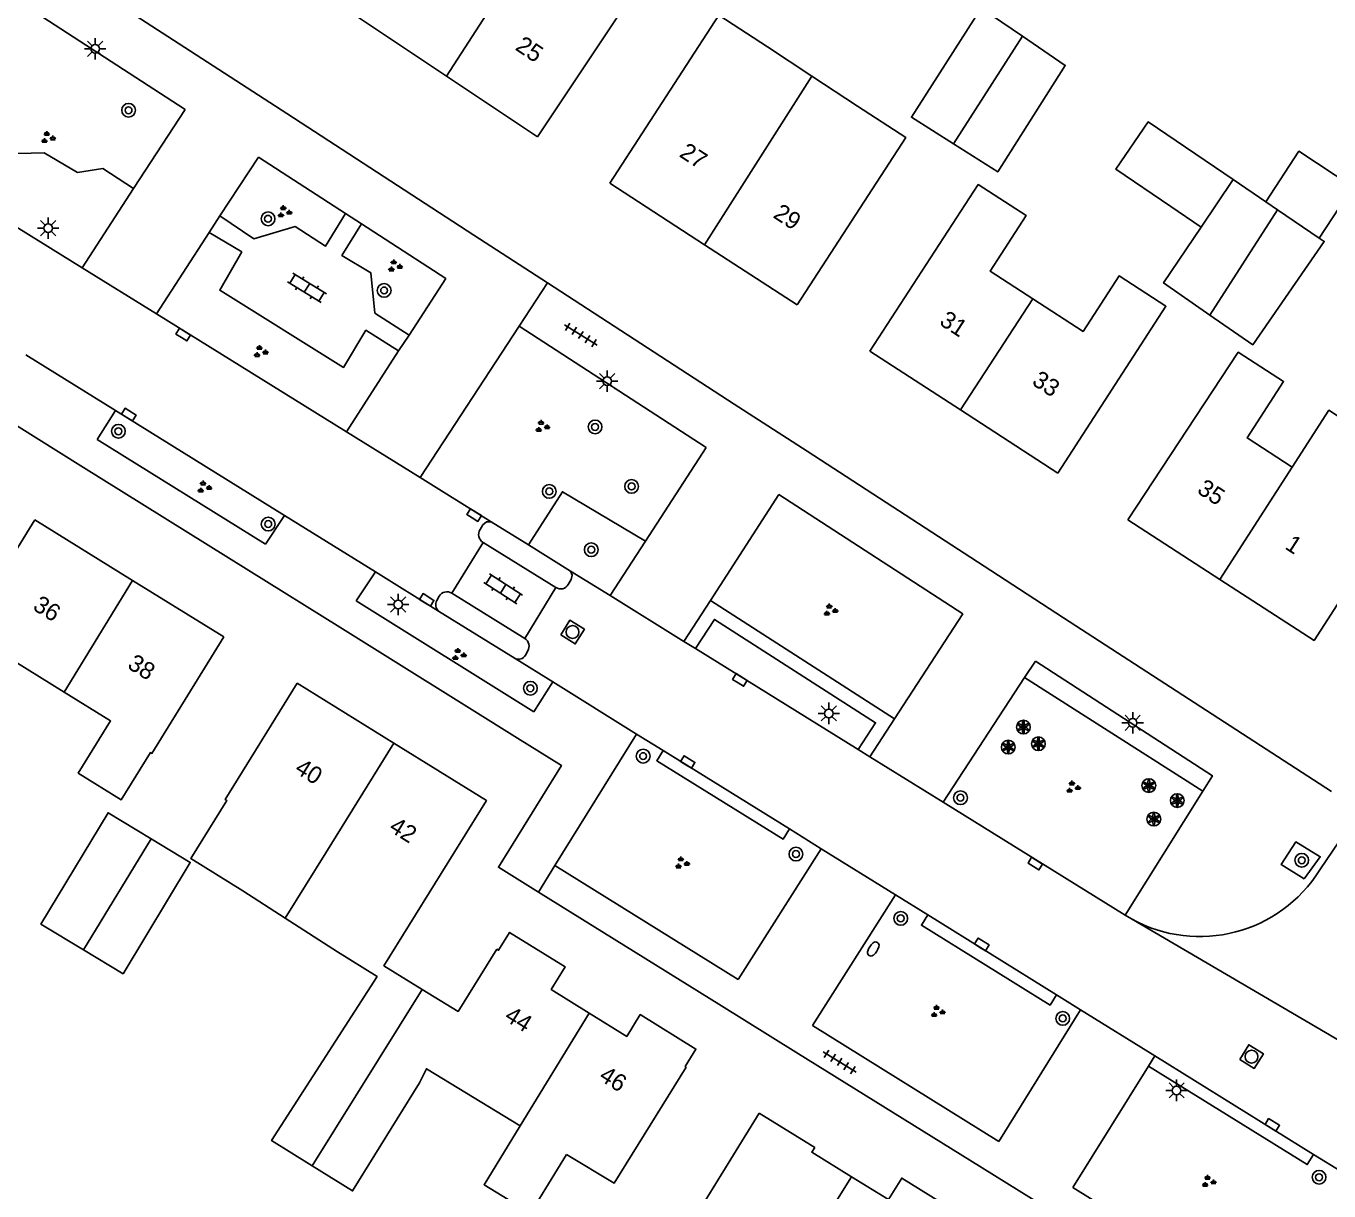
# Model space of a CAD drawing. Extents: x 136000 to 141014, y 402000 to 403500.
# Drawn here: x 138257.4 to 138333.2, y 402523.7 to 402591.5 of the extents above; entities that cross this region are included whole.
import ezdxf

# ---------------------------------------------------------------- set-up
doc = ezdxf.new("R2010")
doc.units = 0
for name, color, linetype in [('gg-anno-huisnummerreeks BGT', 7, 'Continuous'), ('gg-bbg-gedigitaliseerde bebouwing', 7, 'Continuous'), ('gg-bbg-gedigitaliseerde bijgebouw', 7, 'Continuous'), ('gg-bbg-hoofdgebouw', 7, 'Continuous'), ('gg-bbg-luifel en loopbrug', 7, 'Continuous'), ('gg-bbg-tussenscheiding', 7, 'Continuous'), ('gg-knt-verharding', 7, 'Continuous'), ('gt-grn-groengrens', 7, 'Continuous'), ('gt-grn-weggrens', 7, 'Continuous'), ('gt-symb-boom', 7, 'Continuous'), ('gt-symb-brandkraan', 7, 'Continuous'), ('gt-symb-groenvak', 7, 'Continuous'), ('gt-symb-klinker verharding', 7, 'Continuous'), ('gt-symb-kolk', 7, 'Continuous'), ('gt-symb-lichtmast', 7, 'Continuous'), ('gt-symb-rioolschacht', 7, 'Continuous'), ('gt-symb-solitaire heester', 7, 'Continuous'), ('gt-symb-tegel verharding', 7, 'Continuous')]:
    doc.layers.add(name, color=color, linetype=linetype)

# ---------------------------------------------------------------- blocks, each defined once
blk = doc.blocks.new('gt0-GRVAK')
at = {"layer": 'gt-symb-groenvak'}
for p, q in [((-0.11, 0.189), (-0.228, 0.24)), ((-0.182, 0.153), (0.088, 0.153)), ((-0.091, 0.211), (-0.156, 0.322)), ((-0.047, 0.214), (-0.047, 0.393)), ((-0.004, 0.211), (0.061, 0.322)), ((0.015, 0.189), (0.133, 0.24)), ((0.262, -0.052), (0.197, 0.059)), ((0.305, -0.049), (0.305, 0.13)), ((0.349, -0.052), (0.414, 0.059)), ((-0.245, -0.228), (-0.363, -0.177)), ((-0.318, -0.264), (-0.047, -0.264)), ((-0.226, -0.206), (-0.291, -0.095)), ((-0.183, -0.203), (-0.183, -0.024)), ((-0.139, -0.206), (-0.074, -0.095)), ((-0.12, -0.228), (-0.002, -0.177)), ((0.243, -0.074), (0.125, -0.023)), ((0.17, -0.11), (0.441, -0.11)), ((0.368, -0.074), (0.486, -0.023))]:
    blk.add_line(p, q, dxfattribs=at)
blk = doc.blocks.new('gt0-BOOM')
at = {"layer": 'gt-symb-boom'}
for radius in [0.4, 0.2]:
    blk.add_circle((0, 0), radius, dxfattribs=at)
blk = doc.blocks.new('gt0-LMAST')
at = {"layer": 'gt-symb-lichtmast'}
for p, q in [((-0.182, 0.173), (-0.447, 0.438)), ((-0.005, 0.246), (-0.005, 0.621)), ((0.172, 0.173), (0.437, 0.438)), ((-0.255, -0.004), (-0.63, -0.004)), ((-0.182, -0.181), (-0.447, -0.446)), ((-0.005, -0.254), (-0.005, -0.629)), ((0.437, -0.446), (0.172, -0.181)), ((0.245, -0.004), (0.62, -0.004))]:
    blk.add_line(p, q, dxfattribs=at)
blk.add_circle((-0.005, -0.004), 0.25, dxfattribs=at)
blk = doc.blocks.new('gt0-KOLK')
at = {"layer": 'gt-symb-kolk'}
blk.add_lwpolyline([(0, 0), (0.375, 0), (0.375, 0.4), (-0.375, 0.4), (-0.375, 0), (0, 0)], dxfattribs=at)
blk = doc.blocks.new('gt0-RS')
at = {"layer": 'gt-symb-rioolschacht'}
blk.add_lwpolyline([(-0.5, -0.5), (0.5, -0.5), (0.5, 0.5), (-0.5, 0.5)], close=True, dxfattribs=at)
blk.add_circle((0, 0), 0.375, dxfattribs=at)
blk = doc.blocks.new('gt0-SH')
at = {"layer": 'gt-symb-solitaire heester'}
blk.add_circle((0, 0), 0.4, dxfattribs=at)
for centre, start, end in [((-0.346, 0.2), 270, 30), ((-0.346, -0.2), 330, 90), ((0, 0.4), 210, 330), ((0.346, 0.2), 150, 270), ((0.346, -0.2), 90, 210), ((0, -0.4), 30, 150)]:
    blk.add_arc(centre, 0.4, start, end, dxfattribs=at)
blk = doc.blocks.new('gt0-TEG1')
at = {"layer": 'gt-symb-tegel verharding'}
for p, q in [((-1.125, 0), (1.125, 0)), ((-0.9, -0.25), (-0.9, 0.25)), ((-0.45, -0.25), (-0.45, 0.25)), ((0, -0.25), (0, 0.25)), ((0.45, -0.25), (0.45, 0.25)), ((0.9, -0.25), (0.9, 0.25))]:
    blk.add_line(p, q, dxfattribs=at)
blk = doc.blocks.new('gt0-BR')
at = {"layer": 'gt-symb-brandkraan'}
for centre, radius, start, end in [((-0.244, 0), 0.206, 107.56694, 252.43307), ((0.599, -2.664), 3, 106.89205, 107.56694), ((0, -0.691), 0.938, 73.10799, 106.89205), ((-0.599, -2.664), 3, 72.43309, 73.10799), ((0.244, 0), 0.206, 287.56695, 72.43309), ((0.599, 2.664), 3, 252.43307, 253.10797), ((0, 0.691), 0.938, 253.10797, 286.89206), ((-0.599, 2.664), 3, 286.89206, 287.56695)]:
    blk.add_arc(centre, radius, start, end, dxfattribs=at)
blk = doc.blocks.new('gt0-KL1')
at = {"layer": 'gt-symb-klinker verharding'}
for p, q in [((-1.15, 0.3), (1.15, 0.3)), ((-1, -0.3), (-1, 0.3)), ((-0.5, 0.3), (-0.5, 0.45)), ((0, -0.3), (0, 0.3)), ((0.5, 0.3), (0.5, 0.45)), ((1, -0.3), (1, 0.3)), ((-1.15, -0.3), (1.15, -0.3)), ((-0.5, -0.45), (-0.5, -0.3)), ((0.5, -0.45), (0.5, -0.3))]:
    blk.add_line(p, q, dxfattribs=at)

msp = doc.modelspace()

# ---------------------------------------------------------------- linework, layer by layer
at = {"layer": 'gg-bbg-gedigitaliseerde bebouwing'}
for p, q in [((138300.506, 402590.321), (138303.101, 402588.61)), ((138303.101, 402588.61), (138305.756, 402586.859)), ((138269.985, 402541.211), (138272.441, 402539.621)), ((138272.441, 402539.621), (138275.486, 402537.649))]:
    msp.add_line(p, q, dxfattribs=at)
for points in [[(138285.966, 402595.027), (138288.582, 402593.281), (138290.807, 402596.615), (138293.578, 402594.767), (138287.12, 402585.08)], [(138291.33, 402582.39), (138297.676, 402592.16), (138300.506, 402590.321)], [(138305.756, 402586.859), (138308.563, 402585.035), (138302.24, 402575.3)], [(138306.46, 402572.61), (138312.782, 402582.306), (138315.563, 402580.506), (138313.465, 402577.266), (138315.96, 402575.65)], [(138315.96, 402575.65), (138318.882, 402573.758), (138320.976, 402576.993), (138323.702, 402575.227), (138317.41, 402565.52)], [(138321.49, 402562.79), (138327.909, 402572.547), (138330.551, 402570.837), (138328.433, 402567.565), (138331.055, 402565.867)], [(138331.055, 402565.867), (138333.187, 402569.172), (138335.986, 402567.332)], [(138257.87, 402562.79), (138253.58, 402555.847), (138253.783, 402555.721), (138252.154, 402553.087), (138254.794, 402551.454), (138256.707, 402554.547), (138259.58, 402552.77)], [(138259.58, 402552.77), (138262.281, 402551.099), (138260.4, 402548.058), (138262.905, 402546.508), (138264.604, 402549.254), (138264.687, 402549.203), (138268.88, 402555.98)], [(138273.15, 402553.29), (138268.945, 402546.527), (138269.056, 402546.458), (138266.964, 402543.085), (138269.985, 402541.211)], [(138275.486, 402537.649), (138277.797, 402536.215), (138271.658, 402526.67), (138274.017, 402525.206)], [(138274.017, 402525.206), (138276.364, 402523.748), (138280.262, 402530.028), (138280.663, 402530.849), (138286.114, 402527.523)], [(138288.821, 402525.871), (138291.581, 402524.187), (138295.79, 402530.95)], [(138298.673, 402519.754), (138295.854, 402521.494), (138300.03, 402528.26)], [(138286.114, 402527.523), (138284.024, 402524.105), (138286.73, 402522.45), (138288.821, 402525.871)]]:
    msp.add_lwpolyline(points, dxfattribs=at)
at = {"layer": 'gg-bbg-gedigitaliseerde bijgebouw'}
for p, q in [((138327.617, 402582.596), (138325.751, 402579.828)), ((138329.51, 402581.309), (138327.617, 402582.596))]:
    msp.add_line(p, q, dxfattribs=at)
for points in [[(138315.347, 402590.939), (138312.951, 402592.568), (138308.89, 402586.224), (138311.334, 402584.674)], [(138311.334, 402584.674), (138313.912, 402583.038), (138317.846, 402589.24), (138315.347, 402590.939)], [(138332.617, 402579.195), (138334.58, 402582.182), (138331.44, 402584.246), (138329.51, 402581.309)], [(138325.751, 402579.828), (138323.561, 402576.578), (138326.261, 402574.708)], [(138326.261, 402574.708), (138328.751, 402572.984), (138332.913, 402578.994), (138332.617, 402579.195)], [(138264.65, 402544.233), (138262.139, 402545.749), (138258.227, 402539.268), (138260.708, 402537.77)], [(138260.708, 402537.77), (138263.012, 402536.379), (138266.924, 402542.861), (138264.65, 402544.233)]]:
    msp.add_lwpolyline(points, dxfattribs=at)
at = {"layer": 'gg-bbg-hoofdgebouw'}
for p, q in [((138276.36, 402592.26), (138281.832, 402588.609)), ((138281.832, 402588.609), (138287.12, 402585.08)), ((138291.33, 402582.39), (138296.847, 402578.804)), ((138296.847, 402578.804), (138302.24, 402575.3)), ((138306.46, 402572.61), (138311.744, 402569.189)), ((138311.744, 402569.189), (138317.41, 402565.52)), ((138263.555, 402559.274), (138257.87, 402562.79)), ((138321.49, 402562.79), (138326.838, 402559.329)), ((138268.88, 402555.98), (138263.555, 402559.274)), ((138273.15, 402553.29), (138278.762, 402549.808)), ((138303.261, 402526.266), (138300.03, 402528.26))]:
    msp.add_line(p, q, dxfattribs=at)
for points in [[(138326.838, 402559.329), (138332.32, 402555.78), (138338.67, 402565.6)], [(138278.762, 402549.808), (138284.16, 402546.46), (138278.187, 402536.844), (138280.422, 402535.473)], [(138290.131, 402534.097), (138287.929, 402535.465), (138288.743, 402536.776), (138285.507, 402538.785), (138284.862, 402537.747), (138284.76, 402537.81)], [(138280.422, 402535.473), (138282.509, 402534.194), (138284.76, 402537.81)], [(138295.79, 402530.95), (138295.722, 402530.992), (138296.346, 402531.997), (138293.11, 402534.006), (138292.322, 402532.737), (138290.131, 402534.097)], [(138305.395, 402524.573), (138303.093, 402525.993), (138303.261, 402526.266)], [(138310.953, 402521.517), (138311.557, 402522.496), (138308.324, 402524.492), (138307.552, 402523.241), (138305.395, 402524.573)]]:
    msp.add_lwpolyline(points, dxfattribs=at)
at = {"layer": 'gg-bbg-luifel en loopbrug'}
msp.add_lwpolyline([(138327.617, 402582.596), (138322.671, 402585.959), (138320.794, 402583.198), (138323.977, 402581.034), (138325.751, 402579.828)], dxfattribs=at)
at = {"layer": 'gg-bbg-tussenscheiding'}
for p, q in [((138285.966, 402595.027), (138281.832, 402588.609)), ((138315.347, 402590.939), (138311.334, 402584.674)), ((138296.847, 402578.804), (138303.101, 402588.61)), ((138329.51, 402581.309), (138330.202, 402580.838)), ((138330.202, 402580.838), (138326.261, 402574.708)), ((138330.202, 402580.838), (138332.617, 402579.195)), ((138315.96, 402575.65), (138311.744, 402569.189)), ((138331.055, 402565.867), (138326.838, 402559.329)), ((138259.58, 402552.77), (138263.555, 402559.274)), ((138264.65, 402544.233), (138260.708, 402537.77)), ((138274.017, 402525.206), (138280.422, 402535.473)), ((138286.114, 402527.523), (138290.131, 402534.097)), ((138305.395, 402524.573), (138299.737, 402515.449))]:
    msp.add_line(p, q, dxfattribs=at)
msp.add_lwpolyline([(138278.762, 402549.808), (138274.814, 402543.422), (138272.441, 402539.621)], dxfattribs=at)
at = {"layer": 'gg-knt-verharding'}
for p, q in [((138257.388, 402596.264), (138268.258, 402589.21)), ((138255.746, 402593.734), (138266.617, 402586.682)), ((138268.258, 402589.21), (138272.534, 402586.435)), ((138266.617, 402586.682), (138263.626, 402582.069)), ((138272.534, 402586.435), (138283.423, 402579.368)), ((138249.5, 402584.367), (138260.635, 402577.456)), ((138268.647, 402580.477), (138270.894, 402583.908)), ((138270.894, 402583.908), (138275.957, 402580.624)), ((138263.626, 402582.069), (138260.635, 402577.456)), ((138275.957, 402580.624), (138276.885, 402580.022)), ((138268.647, 402580.477), (138268.021, 402579.514)), ((138276.885, 402580.022), (138281.785, 402576.844)), ((138264.952, 402574.776), (138268.021, 402579.514)), ((138283.423, 402579.368), (138287.707, 402576.588)), ((138260.635, 402577.456), (138264.952, 402574.776)), ((138279.656, 402573.547), (138281.785, 402576.844)), ((138287.707, 402576.588), (138298.579, 402569.532)), ((138264.952, 402574.776), (138276.015, 402567.91)), ((138280.297, 402565.252), (138286.069, 402574.065)), ((138286.069, 402574.065), (138296.944, 402567.012)), ((138279.656, 402573.547), (138279.033, 402572.629)), ((138257.343, 402572.399), (138262.574, 402569.152)), ((138279.033, 402572.629), (138276.015, 402567.91)), ((138255.279, 402569.24), (138260.559, 402565.945)), ((138262.574, 402569.152), (138261.511, 402567.472)), ((138262.574, 402569.152), (138272.414, 402563.043)), ((138298.579, 402569.532), (138302.814, 402566.784)), ((138276.015, 402567.91), (138280.297, 402565.252)), ((138261.511, 402567.472), (138271.293, 402561.373)), ((138296.944, 402567.012), (138293.411, 402561.558)), ((138302.814, 402566.784), (138313.508, 402559.844)), ((138260.559, 402565.945), (138270.339, 402559.843)), ((138280.297, 402565.252), (138284.439, 402562.681)), ((138297.189, 402558.1), (138301.179, 402564.265)), ((138301.179, 402564.265), (138311.875, 402557.328)), ((138271.293, 402561.373), (138272.414, 402563.043)), ((138272.414, 402563.043), (138277.702, 402559.76)), ((138284.439, 402562.681), (138286.596, 402561.342)), ((138282.135, 402558.528), (138283.962, 402561.475)), ((138288.199, 402558.86), (138283.962, 402561.475)), ((138286.596, 402561.342), (138289.055, 402559.816)), ((138293.411, 402561.558), (138291.357, 402558.387)), ((138270.339, 402559.843), (138275.618, 402556.549)), ((138276.574, 402558.081), (138277.702, 402559.76)), ((138277.702, 402559.76), (138281.367, 402557.485)), ((138289.055, 402559.816), (138291.357, 402558.387)), ((138313.508, 402559.844), (138317.743, 402557.095)), ((138282.135, 402558.528), (138286.393, 402555.887)), ((138286.393, 402555.887), (138288.199, 402558.86)), ((138276.574, 402558.081), (138286.92, 402551.63)), ((138281.27, 402558.107), (138281.407, 402558.348)), ((138291.357, 402558.387), (138295.65, 402555.723)), ((138295.65, 402555.723), (138297.189, 402558.1)), ((138281.367, 402557.485), (138285.824, 402554.718)), ((138311.875, 402557.328), (138307.908, 402551.225)), ((138317.743, 402557.095), (138333.33, 402546.98)), ((138275.618, 402556.549), (138285.963, 402550.096)), ((138295.65, 402555.723), (138296.33, 402555.301)), ((138286.569, 402555.173), (138286.422, 402554.912)), ((138296.33, 402555.301), (138305.788, 402549.431)), ((138285.824, 402554.718), (138288.013, 402553.359)), ((138315.477, 402553.612), (138316.111, 402554.58)), ((138286.92, 402551.63), (138288.013, 402553.359)), ((138288.013, 402553.359), (138292.889, 402550.331)), ((138310.732, 402546.362), (138315.477, 402553.612)), ((138307.908, 402551.225), (138306.468, 402549.009)), ((138288.14, 402542.68), (138292.889, 402550.331)), ((138292.889, 402550.331), (138294.439, 402549.368)), ((138305.788, 402549.431), (138306.468, 402549.009)), ((138294.439, 402549.368), (138301.789, 402544.805)), ((138306.468, 402549.009), (138310.732, 402546.362)), ((138325.854, 402547.014), (138321.321, 402539.79)), ((138310.732, 402546.362), (138321.321, 402539.79)), ((138332.65, 402542.42), (138335.024, 402545.925)), ((138301.789, 402544.805), (138303.641, 402543.656)), ((138298.8, 402536.054), (138303.641, 402543.656)), ((138303.641, 402543.656), (138307.956, 402540.973)), ((138298.8, 402536.054), (138288.14, 402542.68)), ((138287.179, 402541.133), (138297.84, 402534.509)), ((138307.956, 402540.973), (138303.129, 402533.363)), ((138307.956, 402540.973), (138309.843, 402539.802)), ((138309.843, 402539.802), (138317.333, 402535.155)), ((138321.321, 402539.79), (138321.698, 402539.569)), ((138317.333, 402535.155), (138318.732, 402534.287)), ((138297.84, 402534.509), (138302.17, 402531.819)), ((138313.969, 402526.626), (138318.732, 402534.287)), ((138318.732, 402534.287), (138323.057, 402531.602)), ((138303.129, 402533.363), (138313.969, 402526.626)), ((138302.17, 402531.819), (138313.011, 402525.084)), ((138323.057, 402531.602), (138322.686, 402531.008)), ((138323.057, 402531.602), (138332.292, 402525.869)), ((138322.686, 402531.008), (138318.279, 402523.947)), ((138332.292, 402525.869), (138333.933, 402524.85)), ((138313.011, 402525.084), (138317.322, 402522.406)), ((138318.279, 402523.947), (138329.15, 402517.19))]:
    msp.add_line(p, q, dxfattribs=at)
for points in [[(138275.957, 402580.624), (138274.784, 402578.716), (138273.023, 402579.864), (138270.623, 402579.152), (138268.647, 402580.477)], [(138276.885, 402580.022), (138275.749, 402578.179), (138277.425, 402577.169), (138277.669, 402574.83), (138279.656, 402573.547)], [(138268.021, 402579.514), (138269.917, 402578.384), (138268.634, 402576.153), (138275.844, 402571.663), (138277.144, 402573.832), (138279.033, 402572.629)], [(138283.786, 402562.232), (138283.952, 402562.504), (138284.165, 402562.677), (138284.439, 402562.681)], [(138289.055, 402559.816), (138289.139, 402559.572), (138289.08, 402559.32), (138288.923, 402559.036)], [(138316.111, 402554.58), (138326.41, 402547.9), (138325.854, 402547.014)], [(138285.963, 402550.096), (138288.52, 402548.5), (138284.85, 402542.58), (138287.179, 402541.133)], [(138331.751, 402541.912), (138332.68, 402543.187), (138331.268, 402544.056), (138330.405, 402542.745), (138331.751, 402541.912)]]:
    msp.add_lwpolyline(points, dxfattribs=at)
for centre, radius, start, end in [((138284.258, 402561.943), 0.554, 148.52273, 237.65438), ((138281.857, 402558.092), 0.518, 57.46422, 150.31178), ((138288.48, 402559.28), 0.506, 236.21729, 331.10917), ((138281.705, 402557.856), 0.502, 150.07429, 227.65331), ((138286.103, 402555.437), 0.535, 330.46618, 57.22837), ((138286.013, 402555.154), 0.475, 246.53441, 329.41324), ((138325.669, 402546.777), 8.23, 241.15298, 328.02956)]:
    msp.add_arc(centre, radius, start, end, dxfattribs=at)
at = {"layer": 'gt-grn-groengrens'}
for p, q in [((138297.189, 402558.1), (138307.908, 402551.225)), ((138315.477, 402553.612), (138325.854, 402547.014))]:
    msp.add_line(p, q, dxfattribs=at)
for points in [[(138250.993, 402586.605), (138255.061, 402584.129), (138256.135, 402584.098), (138258.414, 402584.16), (138260.367, 402583.016), (138261.828, 402583.235), (138263.626, 402582.069)], [(138293.411, 402561.558), (138288.576, 402564.434), (138286.596, 402561.342)], [(138305.788, 402549.431), (138306.799, 402550.986), (138297.427, 402556.996), (138296.33, 402555.301)], [(138294.439, 402549.368), (138294.07, 402548.774), (138301.42, 402544.211), (138301.789, 402544.805)], [(138309.843, 402539.802), (138309.474, 402539.208), (138316.963, 402534.561), (138317.333, 402535.155)], [(138322.686, 402531.008), (138331.923, 402525.274), (138332.292, 402525.869)]]:
    msp.add_lwpolyline(points, dxfattribs=at)
at = {"layer": 'gt-grn-weggrens'}
for p, q in [((138287.707, 402576.588), (138286.069, 402574.065)), ((138288.14, 402542.68), (138287.179, 402541.133)), ((138321.698, 402539.569), (138337.53, 402530.291))]:
    msp.add_line(p, q, dxfattribs=at)

# ---------------------------------------------------------------- block references
at = {"layer": 'gt-symb-boom'}
for p in [(138263.33, 402586.63), (138271.449, 402580.313), (138278.204, 402576.144), (138290.479, 402568.2), (138262.741, 402567.947), (138287.817, 402564.451), (138292.608, 402564.741), (138271.457, 402562.551), (138290.258, 402561.059), (138286.712, 402552.996), (138293.277, 402549.045), (138311.744, 402546.625), (138302.172, 402543.345), (138331.607, 402542.982), (138308.267, 402539.606), (138317.693, 402533.785), (138332.612, 402524.54)]:
    msp.add_blockref('gt0-BOOM', p, dxfattribs=at)
at = {"layer": 'gt-symb-brandkraan', "rotation": -122.41844994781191}
msp.add_blockref('gt0-BR', (138306.668, 402537.823), dxfattribs=at)
at = {"layer": 'gt-symb-groenvak'}
for p in [(138258.619, 402585.027), (138272.38, 402580.706), (138278.81, 402577.553), (138270.993, 402572.571), (138287.384, 402568.219), (138267.714, 402564.687), (138304.155, 402557.53), (138282.531, 402554.944), (138318.277, 402547.226), (138295.518, 402542.812), (138310.396, 402534.172), (138326.166, 402524.281)]:
    msp.add_blockref('gt0-GRVAK', p, dxfattribs=at)
at = {"layer": 'gt-symb-klinker verharding'}
for p, rotation in [((138273.715, 402576.298), -31.798912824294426), ((138285.13, 402558.782), 146.99293824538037)]:
    msp.add_blockref('gt0-KL1', p, dxfattribs=dict(at, rotation=rotation))
at = {"layer": 'gt-symb-kolk'}
for p, rotation in [((138266.409, 402573.409), -31.877816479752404), ((138263.238, 402568.747), -31.87781648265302), ((138283.335, 402562.906), -31.877816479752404), ((138280.574, 402557.967), -31.877816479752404), ((138298.805, 402553.307), -31.877816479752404), ((138295.763, 402548.534), -31.877816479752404), ((138315.993, 402542.624), -31.87781648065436), ((138312.879, 402537.916), -31.877816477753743), ((138329.785, 402527.42), -31.877816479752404)]:
    msp.add_blockref('gt0-KOLK', p, dxfattribs=dict(at, rotation=rotation))
at = {"layer": 'gt-symb-lichtmast'}
for p in [(138261.393, 402590.209), (138258.653, 402579.768), (138291.185, 402570.874), (138279.03, 402557.869), (138304.092, 402551.536), (138321.771, 402550.984), (138324.327, 402529.598)]:
    msp.add_blockref('gt0-LMAST', p, dxfattribs=at)
at = {"layer": 'gt-symb-rioolschacht', "rotation": -31.877816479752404}
for p in [(138289.169, 402556.266), (138328.683, 402531.559)]:
    msp.add_blockref('gt0-RS', p, dxfattribs=at)
at = {"layer": 'gt-symb-solitaire heester'}
for p in [(138315.403, 402550.739), (138314.526, 402549.571), (138316.279, 402549.765), (138322.706, 402547.331), (138324.361, 402546.455), (138322.998, 402545.383)]:
    msp.add_blockref('gt0-SH', p, dxfattribs=at)
at = {"layer": 'gt-symb-tegel verharding', "rotation": -31.798912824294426}
for p in [(138289.653, 402573.551), (138304.713, 402531.249)]:
    msp.add_blockref('gt0-TEG1', p, dxfattribs=at)

# ---------------------------------------------------------------- texts
at = {"layer": 'gg-anno-huisnummerreeks BGT'}
for s, rotation, p in [('25', 326.3, (138285.777, 402590.184)), ('27', 327, (138295.325, 402583.967)), ('29', 327, (138300.784, 402580.42)), ('31', 327.1, (138310.457, 402574.191)), ('33', 327, (138315.844, 402570.704)), ('35', 327.1, (138325.454, 402564.394)), ('1', 327.1, (138330.567, 402561.149)), ('36', 328.2, (138257.7, 402557.605)), ('38', 328.2, (138263.205, 402554.2)), ('40', 328.2, (138272.939, 402548.125)), ('42', 328.2, (138278.427, 402544.721)), ('44', 328.2, (138285.14, 402533.716)), ('46', 328.2, (138290.646, 402530.238))]:
    msp.add_text(s, height=1, rotation=rotation, dxfattribs=at).set_placement(p)

doc.saveas('drawing.dxf')
